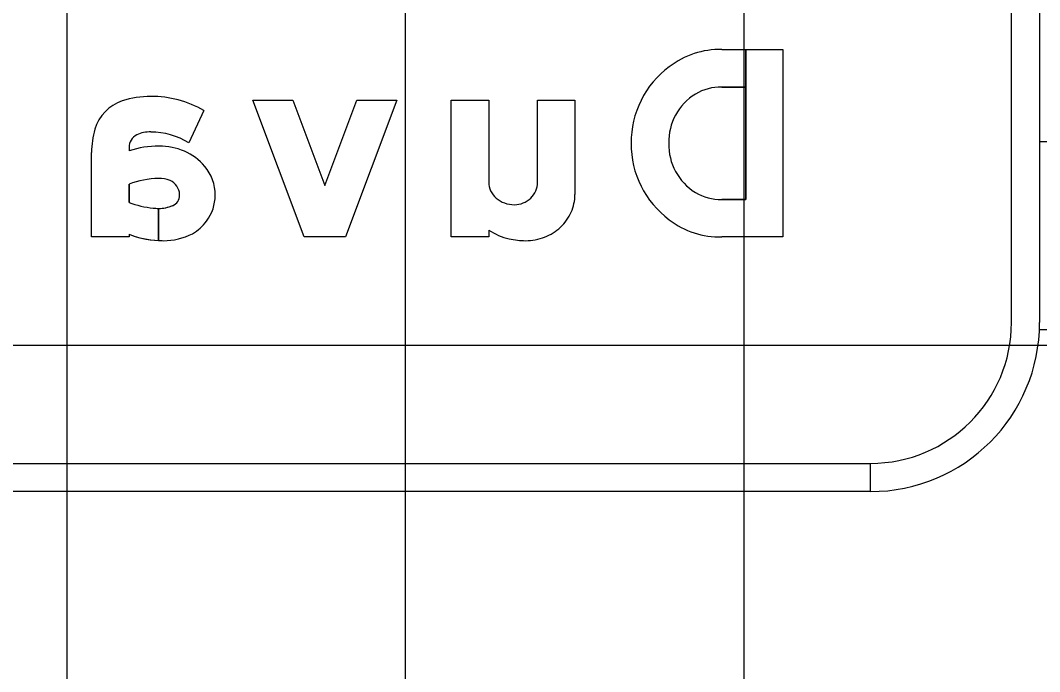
# Model space of a CAD drawing. Extents: x 2193008 to 2198143, y 1236112 to 1237864.
# Drawn here: x 2196736.43 to 2196742.45, y 1237203.12 to 1237206.96 of the extents above; entities that cross this region are included whole.
import ezdxf

# ---------------------------------------------------------------- set-up
doc = ezdxf.new("R2010")
doc.units = 0
for name, color, linetype in [('GSBWFILL', 7, 'Continuous'), ('GSCOLORFILL', 7, 'Continuous'), ('GSDIMS', 7, 'Continuous'), ('GSOUTLINE', 7, 'Continuous'), ('M-ROADS', 7, 'Continuous')]:
    doc.layers.add(name, color=color, linetype=linetype)

msp = doc.modelspace()

# ---------------------------------------------------------------- linework, layer by layer
at = {"layer": 'GSBWFILL'}
for p, q in [((2196739.4856, 1237206.0076), (2196739.4856, 1237206.4932)), ((2196740.5747, 1237205.9064), (2196740.7164, 1237205.9064))]:
    msp.add_line(p, q, dxfattribs=at)
for points in [[(2196740.7164, 1237205.9064), (2196740.7164, 1237206.7922), (2196740.9361, 1237206.7922), (2196740.9361, 1237205.6849), (2196740.5747, 1237205.6849)], [(2196740.5747, 1237206.7922), (2196740.7164, 1237206.7922), (2196740.7164, 1237206.5707), (2196740.5747, 1237206.5707)], [(2196739.1978, 1237205.7249), (2196739.1978, 1237205.6849), (2196738.9763, 1237205.6849), (2196738.9763, 1237206.4932), (2196739.1978, 1237206.4932), (2196739.1978, 1237206.0076)], [(2196739.4856, 1237206.4932), (2196739.7071, 1237206.4932), (2196739.7071, 1237205.9347)], [(2196737.5146, 1237206.4322), (2196737.4257, 1237206.2403)], [(2196737.0719, 1237205.7004), (2196737.0719, 1237205.6849), (2196736.8504, 1237205.6849), (2196736.8504, 1237206.1845)], [(2196737.0719, 1237206.2133), (2196737.0719, 1237206.1929)], [(2196737.0719, 1237205.9969), (2196737.0719, 1237205.8893)], [(2196737.2462, 1237205.6635), (2196737.2462, 1237205.8535)], [(2196737.2462, 1237205.8535), (2196737.2462, 1237205.6635)]]:
    msp.add_lwpolyline(points, dxfattribs=at)
msp.add_lwpolyline([(2196738.4186, 1237206.4932), (2196738.6552, 1237206.4932), (2196738.3507, 1237205.6849), (2196738.1071, 1237205.6849), (2196737.8027, 1237206.4932), (2196738.0393, 1237206.4932), (2196738.2289, 1237205.9898)], close=True, dxfattribs=at)
for centre, radius, start, end in [((2196739.3131, 1237206.0076), 0.1153, 180, 205.47173), ((2196739.3572, 1237206.0076), 0.1284, 336.90715, 0), ((2196739.3308, 1237206.016), 0.1349, 205.47173, 228.99236), ((2196739.3535, 1237206.0092), 0.1324, 314.17021, 336.90716), ((2196739.4528, 1237205.9347), 0.2542, 336.06828, 0), ((2196739.3422, 1237206.0292), 0.1524, 228.99236, 250.19264), ((2196739.3497, 1237206.0498), 0.1743, 250.19264, 270), ((2196739.3497, 1237206.0154), 0.1399, 270, 291.91917), ((2196739.3512, 1237206.0116), 0.1358, 291.91917, 314.1702), ((2196739.4348, 1237205.9427), 0.2739, 313.02499, 336.06828), ((2196739.4232, 1237205.9551), 0.2909, 291.13642, 313.02499), ((2196739.412, 1237206.0612), 0.3987, 237.50574, 256.53046), ((2196739.4157, 1237205.9745), 0.3117, 270, 291.13642), ((2196739.4157, 1237206.1057), 0.4429, 257.39572, 270)]:
    msp.add_arc(centre, radius, start, end, dxfattribs=at)
for centre, major_axis, ratio, start_param, end_param in [((2196740.5602, 1237206.3078), (0, -0.4846), 0.992004, 3.111301, 3.802985), ((2196740.5861, 1237206.2441), (0, -0.5513), 0.992004, 3.769463, 4.722379), ((2196740.5899, 1237206.2472), (0, -0.3308), 0.992004, 3.689617, 4.738495), ((2196740.5694, 1237206.2711), (0, -0.2996), 0.992004, 3.123742, 3.672538), ((2196737.1092, 1237206.2516), (0, -0.2491), 0.999994, 3.458648, 4.427613), ((2196737.2005, 1237205.9734), (0, -0.542), 0.999994, 3.141593, 3.458648), ((2196737.2005, 1237205.8807), (0, -0.6347), 0.999994, 2.623874, 3.141593), ((2196737.3384, 1237206.1845), (0, -0.4879), 0.999994, 4.427613, 4.712389), ((2196737.1549, 1237206.2133), (0, -0.083), 0.999994, 3.602032, 4.712389), ((2196737.1926, 1237206.1374), (0, -0.1678), 0.999994, 3.094343, 3.602032), ((2196737.2005, 1237205.8807), (0, -0.4243), 0.999994, 2.582097, 3.141593), ((2196737.2495, 1237205.6629), (0, -0.559), 0.999994, 3.141593, 3.464907), ((2196737.2495, 1237205.8422), (0, -0.3797), 0.999994, 2.73708, 3.141593), ((2196740.5861, 1237206.233), (0, -0.5513), 0.992004, 4.702399, 5.655315), ((2196740.5899, 1237206.2299), (0, -0.3308), 0.992004, 4.686283, 5.735161), ((2196737.2755, 1237205.8987), (0, -0.3175), 0.999994, 2.265663, 2.742307), ((2196737.3145, 1237205.9312), (0, -0.2667), 0.999994, 1.570796, 2.265663), ((2196737.2621, 1237205.4868), (0, -0.5444), 0.999994, 3.169955, 3.498593), ((2196737.2505, 1237205.8709), (0, -0.1601), 0.999994, 2.733046, 3.165323), ((2196737.2767, 1237205.9315), (0, -0.0941), 0.999994, 1.610807, 2.733046), ((2196737.3044, 1237205.9312), (0, -0.0664), 0.999994, 0.384565, 1.570796), ((2196737.2706, 1237205.9312), (0, -0.1002), 0.999994, 1.570796, 1.610807), ((2196737.3263, 1237205.9312), (0, -0.2549), 0.999994, 0.927653, 1.570796), ((2196740.5694, 1237206.206), (0, -0.2996), 0.992004, 5.75224, 6.301036), ((2196737.2592, 1237206.3656), (0, -0.5118), 0.999994, 5.908557, 6.196216), ((2196737.2462, 1237206.0749), (0, -0.2214), 0.999994, 0, 0.384565), ((2196737.2462, 1237206.0749), (0, -0.2214), 0.999994, 6.140268, 6.282935), ((2196737.3037, 1237205.9482), (0, -0.2832), 0.999994, 0.530468, 0.927653), ((2196740.5602, 1237206.1693), (0, -0.4846), 0.992004, 5.621793, 6.313477), ((2196737.2747, 1237206.228), (0, -0.5652), 0.999994, 5.916134, 6.232721), ((2196737.2747, 1237206.0438), (0, -0.381), 0.999994, 0, 0.469149), ((2196737.2747, 1237206.228), (0, -0.5652), 0.999994, 6.232819, 6.283185)]:
    msp.add_ellipse(centre, major_axis=major_axis, ratio=ratio, start_param=start_param, end_param=end_param, dxfattribs=at)
at = {"layer": 'GSCOLORFILL'}
for p, q in [((2196742.2868, 1237205.1792), (2196742.2868, 1237211.1815)), ((2196742.4533, 1237211.1815), (2196742.4533, 1237205.1792)), ((2196739.4856, 1237206.0076), (2196739.4856, 1237206.4932)), ((2196740.5747, 1237205.9064), (2196740.7164, 1237205.9064)), ((2196725.462, 1237204.3467), (2196741.4527, 1237204.3467)), ((2196741.4527, 1237204.3467), (2196741.4527, 1237204.1802)), ((2196741.4543, 1237204.1802), (2196741.4543, 1237204.3467)), ((2196741.4527, 1237204.1802), (2196725.462, 1237204.1802))]:
    msp.add_line(p, q, dxfattribs=at)
for points in [[(2196740.7164, 1237205.9064), (2196740.7164, 1237206.7922), (2196740.9361, 1237206.7922), (2196740.9361, 1237205.6849), (2196740.5747, 1237205.6849)], [(2196740.5747, 1237206.7922), (2196740.7164, 1237206.7922), (2196740.7164, 1237206.5707), (2196740.5747, 1237206.5707)], [(2196739.1978, 1237205.7249), (2196739.1978, 1237205.6849), (2196738.9763, 1237205.6849), (2196738.9763, 1237206.4932), (2196739.1978, 1237206.4932), (2196739.1978, 1237206.0076)], [(2196739.4856, 1237206.4932), (2196739.7071, 1237206.4932), (2196739.7071, 1237205.9347)], [(2196737.5146, 1237206.4322), (2196737.4257, 1237206.2403)], [(2196737.0719, 1237205.7004), (2196737.0719, 1237205.6849), (2196736.8504, 1237205.6849), (2196736.8504, 1237206.1845)], [(2196737.0719, 1237206.2133), (2196737.0719, 1237206.1929)], [(2196737.0719, 1237205.9969), (2196737.0719, 1237205.8893)], [(2196737.2462, 1237205.6635), (2196737.2462, 1237205.8535)], [(2196737.2462, 1237205.8535), (2196737.2462, 1237205.6635)]]:
    msp.add_lwpolyline(points, dxfattribs=at)
msp.add_lwpolyline([(2196738.4186, 1237206.4932), (2196738.6552, 1237206.4932), (2196738.3507, 1237205.6849), (2196738.1071, 1237205.6849), (2196737.8027, 1237206.4932), (2196738.0393, 1237206.4932), (2196738.2289, 1237205.9898)], close=True, dxfattribs=at)
for centre, radius, start, end in [((2196739.3131, 1237206.0076), 0.1153, 180, 205.47173), ((2196739.3572, 1237206.0076), 0.1284, 336.90715, 0), ((2196739.3308, 1237206.016), 0.1349, 205.47173, 228.99236), ((2196739.3535, 1237206.0092), 0.1324, 314.17021, 336.90716), ((2196739.4528, 1237205.9347), 0.2542, 336.06828, 0), ((2196739.3422, 1237206.0292), 0.1524, 228.99236, 250.19264), ((2196739.3497, 1237206.0498), 0.1743, 250.19264, 270), ((2196739.3497, 1237206.0154), 0.1399, 270, 291.91917), ((2196739.3512, 1237206.0116), 0.1358, 291.91917, 314.1702), ((2196739.4348, 1237205.9427), 0.2739, 313.02499, 336.06828), ((2196739.4232, 1237205.9551), 0.2909, 291.13642, 313.02499), ((2196739.412, 1237206.0612), 0.3987, 237.50574, 256.53046), ((2196739.4157, 1237205.9745), 0.3117, 270, 291.13642), ((2196739.4157, 1237206.1057), 0.4429, 257.39572, 270), ((2196741.4543, 1237205.1792), 0.999, 270, 0), ((2196741.4543, 1237205.1792), 0.8325, 270, 0)]:
    msp.add_arc(centre, radius, start, end, dxfattribs=at)
for centre, major_axis, ratio, start_param, end_param in [((2196740.5602, 1237206.3078), (0, -0.4846), 0.992004, 3.111301, 3.802985), ((2196740.5861, 1237206.2441), (0, -0.5513), 0.992004, 3.769463, 4.722379), ((2196740.5899, 1237206.2472), (0, -0.3308), 0.992004, 3.689617, 4.738495), ((2196740.5694, 1237206.2711), (0, -0.2996), 0.992004, 3.123742, 3.672538), ((2196737.1092, 1237206.2516), (0, -0.2491), 0.999994, 3.458648, 4.427613), ((2196737.2005, 1237205.9734), (0, -0.542), 0.999994, 3.141593, 3.458648), ((2196737.2005, 1237205.8807), (0, -0.6347), 0.999994, 2.623874, 3.141593), ((2196737.3384, 1237206.1845), (0, -0.4879), 0.999994, 4.427613, 4.712389), ((2196737.1549, 1237206.2133), (0, -0.083), 0.999994, 3.602032, 4.712389), ((2196737.1926, 1237206.1374), (0, -0.1678), 0.999994, 3.094343, 3.602032), ((2196737.2005, 1237205.8807), (0, -0.4243), 0.999994, 2.582097, 3.141593), ((2196737.2495, 1237205.6629), (0, -0.559), 0.999994, 3.141593, 3.464907), ((2196737.2495, 1237205.8422), (0, -0.3797), 0.999994, 2.73708, 3.141593), ((2196740.5861, 1237206.233), (0, -0.5513), 0.992004, 4.702399, 5.655315), ((2196740.5899, 1237206.2299), (0, -0.3308), 0.992004, 4.686283, 5.735161), ((2196737.2755, 1237205.8987), (0, -0.3175), 0.999994, 2.265663, 2.742307), ((2196737.3145, 1237205.9312), (0, -0.2667), 0.999994, 1.570796, 2.265663), ((2196737.2621, 1237205.4868), (0, -0.5444), 0.999994, 3.169955, 3.498593), ((2196737.2505, 1237205.8709), (0, -0.1601), 0.999994, 2.733046, 3.165323), ((2196737.2767, 1237205.9315), (0, -0.0941), 0.999994, 1.610807, 2.733046), ((2196737.3044, 1237205.9312), (0, -0.0664), 0.999994, 0.384565, 1.570796), ((2196737.2706, 1237205.9312), (0, -0.1002), 0.999994, 1.570796, 1.610807), ((2196737.3263, 1237205.9312), (0, -0.2549), 0.999994, 0.927653, 1.570796), ((2196740.5694, 1237206.206), (0, -0.2996), 0.992004, 5.75224, 6.301036), ((2196737.2592, 1237206.3656), (0, -0.5118), 0.999994, 5.908557, 6.196216), ((2196737.2462, 1237206.0749), (0, -0.2214), 0.999994, 0, 0.384565), ((2196737.2462, 1237206.0749), (0, -0.2214), 0.999994, 6.140268, 6.282935), ((2196737.3037, 1237205.9482), (0, -0.2832), 0.999994, 0.530468, 0.927653), ((2196740.5602, 1237206.1693), (0, -0.4846), 0.992004, 5.621793, 6.313477), ((2196737.2747, 1237206.228), (0, -0.5652), 0.999994, 5.916134, 6.232721), ((2196737.2747, 1237206.0438), (0, -0.381), 0.999994, 0, 0.469149), ((2196737.2747, 1237206.228), (0, -0.5652), 0.999994, 6.232819, 6.283185)]:
    msp.add_ellipse(centre, major_axis=major_axis, ratio=ratio, start_param=start_param, end_param=end_param, dxfattribs=at)
at = {"layer": 'GSDIMS'}
for p, q in [((2196742.4533, 1237206.2491), (2196744.245, 1237206.2491)), ((2196742.4533, 1237205.1386), (2196744.245, 1237205.1386))]:
    msp.add_line(p, q, dxfattribs=at)
at = {"layer": 'GSOUTLINE'}
for p, q in [((2196739.4856, 1237206.0076), (2196739.4856, 1237206.4932)), ((2196740.5747, 1237205.9064), (2196740.5747, 1237205.9064)), ((2196740.5747, 1237205.6849), (2196740.5747, 1237205.6849))]:
    msp.add_line(p, q, dxfattribs=at)
for points in [[(2196740.5747, 1237206.7922), (2196740.9361, 1237206.7922), (2196740.9361, 1237205.6849), (2196740.5747, 1237205.6849)], [(2196740.5747, 1237206.5707), (2196740.7164, 1237206.5707), (2196740.7164, 1237205.9064), (2196740.5747, 1237205.9064)], [(2196739.1978, 1237205.7249), (2196739.1978, 1237205.6849), (2196738.9763, 1237205.6849), (2196738.9763, 1237206.4932), (2196739.1978, 1237206.4932), (2196739.1978, 1237206.0076)], [(2196739.4856, 1237206.4932), (2196739.7071, 1237206.4932), (2196739.7071, 1237205.9347)], [(2196737.5146, 1237206.4322), (2196737.4257, 1237206.2403)], [(2196737.0719, 1237205.7004), (2196737.0719, 1237205.6849), (2196736.8504, 1237205.6849), (2196736.8504, 1237206.1845)], [(2196737.0719, 1237206.2133), (2196737.0719, 1237206.1929)], [(2196737.0719, 1237205.8893), (2196737.0719, 1237205.9969)]]:
    msp.add_lwpolyline(points, dxfattribs=at)
msp.add_lwpolyline([(2196738.4186, 1237206.4932), (2196738.6552, 1237206.4932), (2196738.3507, 1237205.6849), (2196738.1071, 1237205.6849), (2196737.8027, 1237206.4932), (2196738.0393, 1237206.4932), (2196738.2289, 1237205.9898)], close=True, dxfattribs=at)
for centre, radius, start, end in [((2196739.3131, 1237206.0076), 0.1153, 180, 205.47173), ((2196739.3572, 1237206.0076), 0.1284, 336.90715, 0), ((2196739.3308, 1237206.016), 0.1349, 205.47173, 228.99236), ((2196739.3535, 1237206.0092), 0.1324, 314.17021, 336.90716), ((2196739.4528, 1237205.9347), 0.2542, 336.06828, 0), ((2196739.3422, 1237206.0292), 0.1524, 228.99236, 250.19264), ((2196739.3497, 1237206.0498), 0.1743, 250.19264, 270), ((2196739.3497, 1237206.0154), 0.1399, 270, 291.91917), ((2196739.3512, 1237206.0116), 0.1358, 291.91917, 314.1702), ((2196739.4348, 1237205.9427), 0.2739, 313.02499, 336.06828), ((2196739.4232, 1237205.9551), 0.2909, 291.13642, 313.02499), ((2196739.412, 1237206.0612), 0.3987, 237.50574, 256.53046), ((2196739.4157, 1237205.9745), 0.3117, 270, 291.13642), ((2196739.4157, 1237206.1057), 0.4429, 257.39572, 270)]:
    msp.add_arc(centre, radius, start, end, dxfattribs=at)
for centre, major_axis, ratio, start_param, end_param in [((2196740.5602, 1237206.3078), (0, -0.4846), 0.992004, 3.111301, 3.802985), ((2196740.5861, 1237206.2441), (0, -0.5513), 0.992004, 3.769463, 4.722379), ((2196740.5899, 1237206.2472), (0, -0.3308), 0.992004, 3.689617, 4.738495), ((2196740.5694, 1237206.2711), (0, -0.2996), 0.992004, 3.123742, 3.672538), ((2196737.1092, 1237206.2516), (0, -0.2491), 0.999994, 3.458648, 4.427613), ((2196737.2005, 1237205.9734), (0, -0.542), 0.999994, 3.141593, 3.458648), ((2196737.2005, 1237205.8807), (0, -0.6347), 0.999994, 2.623874, 3.141593), ((2196737.3384, 1237206.1845), (0, -0.4879), 0.999994, 4.427613, 4.712389), ((2196737.1549, 1237206.2133), (0, -0.083), 0.999994, 3.602032, 4.712389), ((2196737.1926, 1237206.1374), (0, -0.1678), 0.999994, 3.094343, 3.602032), ((2196737.2005, 1237205.8807), (0, -0.4243), 0.999994, 2.582097, 3.141593), ((2196737.2495, 1237205.6629), (0, -0.559), 0.999994, 3.141593, 3.464907), ((2196737.2495, 1237205.8422), (0, -0.3797), 0.999994, 2.73708, 3.141593), ((2196740.5861, 1237206.233), (0, -0.5513), 0.992004, 4.702399, 5.655315), ((2196740.5899, 1237206.2299), (0, -0.3308), 0.992004, 4.686283, 5.735161), ((2196737.2755, 1237205.8987), (0, -0.3175), 0.999994, 2.265663, 2.742307), ((2196737.3145, 1237205.9312), (0, -0.2667), 0.999994, 1.570796, 2.265663), ((2196737.2621, 1237205.4868), (0, -0.5444), 0.999994, 3.169991, 3.498593), ((2196737.2505, 1237205.8709), (0, -0.1601), 0.999994, 2.733046, 3.165198), ((2196737.2469, 1237206.0227), (0, -0.0083), 0.999994, 3.165198, 3.169991), ((2196737.2767, 1237205.9315), (0, -0.0941), 0.999994, 1.610807, 2.733046), ((2196737.3044, 1237205.9312), (0, -0.0664), 0.999994, 0.384565, 1.570796), ((2196737.2706, 1237205.9312), (0, -0.1002), 0.999994, 1.570796, 1.610807), ((2196737.3263, 1237205.9312), (0, -0.2549), 0.999994, 0.927653, 1.570796), ((2196740.5694, 1237206.206), (0, -0.2996), 0.992004, 5.75224, 6.301036), ((2196737.2592, 1237206.3656), (0, -0.5118), 0.999994, 5.908557, 6.196216), ((2196737.2462, 1237206.0749), (0, -0.2214), 0.999994, 6.140268, 6.667751), ((2196737.3037, 1237205.9482), (0, -0.2832), 0.999994, 0.530468, 0.927653), ((2196740.5602, 1237206.1693), (0, -0.4846), 0.992004, 5.621793, 6.313477), ((2196737.2747, 1237206.228), (0, -0.5652), 0.999994, 5.916134, 6.283185), ((2196737.2747, 1237206.0438), (0, -0.381), 0.999994, 0, 0.469149)]:
    msp.add_ellipse(centre, major_axis=major_axis, ratio=ratio, start_param=start_param, end_param=end_param, dxfattribs=at)
at = {"layer": 'M-ROADS'}
for p, q in [((2196736.7065, 1237153.0462), (2196736.7065, 1237223.0462)), ((2196738.7065, 1237153.0462), (2196738.7065, 1237223.0462)), ((2196740.7065, 1237153.0462), (2196740.7065, 1237223.0462)), ((2196614.7065, 1237205.0462), (2196874.7065, 1237205.0462))]:
    msp.add_line(p, q, dxfattribs=at)

doc.saveas('drawing.dxf')
